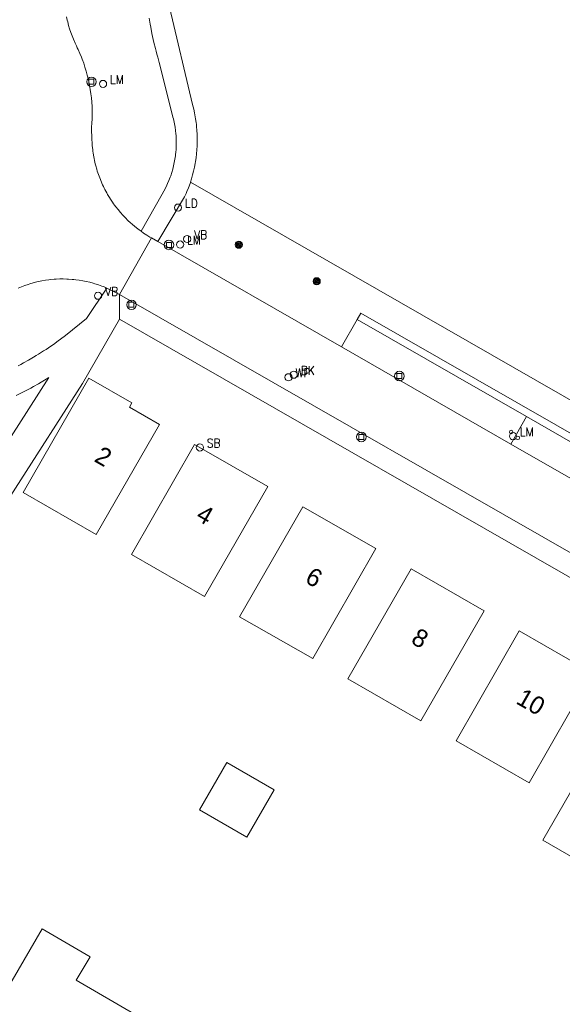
# Model space of a CAD drawing. Header units: metres. Extents: x 138165 to 154469, y 480134 to 494189.
# Tile 677 of 1056: x 146646 to 146683, y 487878 to 487947. Entities that reach past the tile are written whole.
import ezdxf

# ---------------------------------------------------------------- set-up
doc = ezdxf.new("R2010")
doc.units = ezdxf.units.M
doc.header["$LTSCALE"] = 0.001
doc.header["$MEASUREMENT"] = 0
for name, color, linetype, lineweight in [('TOP-L-topo objecten punt', 7, 'Continuous', 0), ('TOP-L-topo objecten vlak', 7, 'Continuous', 0), ('TOP-T-topo huisnummering naamgeving', 7, 'Continuous', 0)]:
    doc.layers.add(name, color=color, linetype=linetype, lineweight=lineweight)
doc.styles.add('Style-INTL_ISO', font='INTL_ISO.shx')
doc.styles.add('Style-STANDARD', font='STANDARD.shx')

# ---------------------------------------------------------------- blocks, each defined once
blk = doc.blocks.new('24')
at = {"layer": 'TOP-L-topo objecten punt', "color": 7, "linetype": 'Continuous', "lineweight": 0}
for radius in [0.025, 0.0182, 0.0115, 0.005]:
    blk.add_circle((0, 0), radius, dxfattribs=at)
blk = doc.blocks.new('72')
at = {"layer": 'TOP-L-topo objecten punt', "color": 7, "linetype": 'Continuous', "lineweight": 0}
blk.add_circle((0, 0), 0.025, dxfattribs=at)
at = {"layer": 'TOP-L-topo objecten punt', "color": 7, "linetype": 'Continuous', "lineweight": 0, "style": 'Style-STANDARD'}
blk.add_text('BK', height=0.06, dxfattribs=at).set_placement((0.0483, 0))
blk = doc.blocks.new('39')
at = {"layer": 'TOP-L-topo objecten punt', "color": 7, "linetype": 'Continuous', "lineweight": 0}
for p, q in [((0.0175, 0.0175), (-0.0175, 0.0175)), ((-0.0175, 0.0175), (-0.0175, -0.0175)), ((0.0175, 0.0175), (0.0175, -0.0175)), ((0.0175, -0.0175), (-0.0175, -0.0175))]:
    blk.add_line(p, q, dxfattribs=at)
blk.add_circle((0, 0), 0.0332, dxfattribs=at)
blk = doc.blocks.new('73')
at = {"layer": 'TOP-L-topo objecten punt', "color": 7, "linetype": 'Continuous', "lineweight": 0}
blk.add_circle((0, 0), 0.025, dxfattribs=at)
at = {"layer": 'TOP-L-topo objecten punt', "color": 7, "linetype": 'Continuous', "lineweight": 0, "style": 'Style-STANDARD'}
blk.add_text('WP', height=0.06, dxfattribs=at).set_placement((0.0483, 0))
blk = doc.blocks.new('121')
at = {"layer": 'TOP-L-topo objecten punt', "color": 7, "linetype": 'Continuous', "lineweight": 0}
blk.add_circle((0, 0), 0.025, dxfattribs=at)
at = {"layer": 'TOP-L-topo objecten punt', "color": 7, "linetype": 'Continuous', "lineweight": 0, "style": 'Style-STANDARD'}
blk.add_text('LD', height=0.06, dxfattribs=at).set_placement((0.0483, 0))
blk = doc.blocks.new('16')
at = {"layer": 'TOP-L-topo objecten punt', "color": 7, "linetype": 'Continuous', "lineweight": 0}
blk.add_circle((0, 0), 0.025, dxfattribs=at)
at = {"layer": 'TOP-L-topo objecten punt', "color": 7, "linetype": 'Continuous', "lineweight": 0, "style": 'Style-STANDARD'}
blk.add_text('LM', height=0.06, dxfattribs=at).set_placement((0.0483, 0))
blk = doc.blocks.new('10')
at = {"layer": 'TOP-L-topo objecten punt', "linetype": 'Continuous', "lineweight": 0}
blk.add_circle((0, 0), 0.0125, dxfattribs=at)
blk = doc.blocks.new('175')
at = {"layer": 'TOP-L-topo objecten punt', "color": 7, "linetype": 'Continuous', "lineweight": 0}
blk.add_circle((0, 0), 0.025, dxfattribs=at)
at = {"layer": 'TOP-L-topo objecten punt', "color": 7, "linetype": 'Continuous', "lineweight": 0, "style": 'Style-STANDARD'}
blk.add_text('SB', height=0.06, dxfattribs=at).set_placement((0.0483, 0))
blk = doc.blocks.new('14')
at = {"layer": 'TOP-L-topo objecten punt', "color": 7, "linetype": 'Continuous', "lineweight": 0}
blk.add_circle((0, 0), 0.025, dxfattribs=at)
at = {"layer": 'TOP-L-topo objecten punt', "color": 7, "linetype": 'Continuous', "lineweight": 0, "style": 'Style-STANDARD'}
blk.add_text('VB', height=0.06, dxfattribs=at).set_placement((0.0483, 0))

msp = doc.modelspace()

# ---------------------------------------------------------------- linework, layer by layer
at = {"layer": 'TOP-L-topo objecten vlak', "flags": 128}
for points in [[(146657.591, 487935.653), (146657.672, 487935.906), (146657.747, 487936.168), (146657.815, 487936.432), (146657.875, 487936.698), (146657.927, 487936.966), (146657.95, 487937.1), (146657.991, 487937.37), (146658.023, 487937.64), (146658.048, 487937.912), (146658.064, 487938.184), (146658.073, 487938.457), (146658.073, 487938.73), (146658.066, 487939.002), (146658.05, 487939.274), (146658.027, 487939.546), (146658.012, 487939.682), (146657.995, 487939.817), (146657.956, 487940.087), (146657.933, 487940.221), (146657.882, 487940.489), (146657.823, 487940.755), (146657.741, 487941.075), (146656.136, 487947.862)], [(146654.153, 487932.237), (146654.022, 487932.333), (146653.92, 487932.41), (146653.72, 487932.57), (146653.525, 487932.735), (146653.429, 487932.82), (146653.242, 487932.995), (146653.06, 487933.176), (146652.885, 487933.361), (146652.714, 487933.553), (146652.551, 487933.749), (146652.393, 487933.951), (146652.316, 487934.054), (146652.241, 487934.158), (146652.168, 487934.263), (146652.027, 487934.476), (146651.958, 487934.584), (146651.827, 487934.804), (146651.764, 487934.915), (146651.643, 487935.141), (146651.585, 487935.255), (146651.529, 487935.37), (146651.475, 487935.486), (146651.423, 487935.603), (146651.323, 487935.839), (146651.276, 487935.958), (146651.188, 487936.198), (146651.108, 487936.441), (146651.07, 487936.564), (146651.001, 487936.81), (146650.97, 487936.934), (146650.912, 487937.184), (146650.886, 487937.309), (146650.862, 487937.435), (146650.821, 487937.688), (146650.803, 487937.814), (146650.787, 487937.941), (146650.761, 487938.196), (146650.743, 487938.451), (146650.737, 487938.579), (146650.711, 487939.486), (146650.733, 487939.778), (146650.747, 487940.07), (146650.751, 487940.216), (146650.753, 487940.363), (146650.751, 487940.655), (146650.747, 487940.802), (146650.741, 487940.948), (146650.723, 487941.24), (146650.697, 487941.532), (146650.663, 487941.822), (146650.621, 487942.112), (146650.571, 487942.4), (146650.544, 487942.544), (146650.514, 487942.687), (146650.448, 487942.973), (146650.413, 487943.114), (146650.336, 487943.397), (146650.294, 487943.537), (146650.251, 487943.677), (146650.159, 487943.955), (146650.059, 487944.23), (146650.006, 487944.366), (146649.895, 487944.637), (146649.776, 487944.905), (146649.714, 487945.037), (146649.65, 487945.169), (146649.56, 487945.348), (146649.44, 487945.631), (146649.347, 487945.865), (146649.261, 487946.101), (146649.182, 487946.341), (146649.111, 487946.582), (146649.048, 487946.826), (146649.019, 487946.949), (146648.968, 487947.195)], [(146654.726, 487947.089), (146654.795, 487946.666), (146654.833, 487946.455), (146654.914, 487946.035), (146655.003, 487945.615), (146655.05, 487945.406), (146655.151, 487944.99), (146655.204, 487944.782), (146655.259, 487944.575), (146655.316, 487944.369), (146655.42, 487944.011), (146656.346, 487940.309), (146656.377, 487940.195), (146656.406, 487940.08), (146656.459, 487939.849), (146656.482, 487939.733), (146656.523, 487939.5), (146656.556, 487939.266), (146656.58, 487939.03), (146656.59, 487938.912), (146656.603, 487938.676), (146656.608, 487938.439), (146656.605, 487938.203), (146656.594, 487937.966), (146656.575, 487937.73), (146656.562, 487937.612), (146656.547, 487937.495), (146656.513, 487937.261), (146656.47, 487937.028), (146656.419, 487936.797), (146656.391, 487936.682), (146656.361, 487936.568), (146656.294, 487936.34), (146656.221, 487936.115), (146656.181, 487936.004), (146656.096, 487935.783), (146656.003, 487935.565), (146655.954, 487935.457), (146655.851, 487935.245), (146655.74, 487935.035), (146655.616, 487934.819), (146654.153, 487932.237)], [(146655.312, 487931.525), (146657.181, 487934.635), (146657.294, 487934.883), (146657.348, 487935.008), (146657.45, 487935.261), (146657.498, 487935.389), (146657.589, 487935.646), (146657.591, 487935.653)], [(146741.623, 487887.436), (146657.591, 487935.653)], [(146654.153, 487932.237), (146654.335, 487932.11), (146654.55, 487931.97), (146654.768, 487931.837), (146654.879, 487931.773)], [(146654.879, 487931.773), (146652.656, 487927.83)], [(146654.879, 487931.773), (146655.312, 487931.525)], [(146668.112, 487924.197), (146655.312, 487931.525)], [(146645.592, 487928.271), (146645.706, 487928.32), (146645.821, 487928.367), (146646.054, 487928.456), (146646.289, 487928.537), (146646.408, 487928.574), (146646.646, 487928.644), (146646.887, 487928.706), (146647.13, 487928.76), (146647.252, 487928.784), (146647.497, 487928.827), (146647.744, 487928.861), (146647.867, 487928.875), (146648.115, 487928.898), (146648.239, 487928.906), (146648.488, 487928.917), (146648.612, 487928.919), (146648.737, 487928.919), (146648.985, 487928.914), (146649.11, 487928.908), (146649.358, 487928.891), (146649.482, 487928.879), (146649.605, 487928.865), (146649.852, 487928.832), (146650.097, 487928.791), (146650.341, 487928.741), (146650.583, 487928.685), (146650.824, 487928.62), (146650.943, 487928.585), (146651.18, 487928.508), (146651.414, 487928.425), (146651.53, 487928.38), (146651.76, 487928.285)], [(146651.76, 487928.285), (146650.366, 487926.155), (146648.887, 487924.979), (146648.544, 487924.716), (146648.38, 487924.594), (146648.048, 487924.355), (146647.88, 487924.238), (146647.711, 487924.123), (146647.541, 487924.009), (146647.37, 487923.897), (146647.024, 487923.678), (146646.85, 487923.571), (146646.675, 487923.466), (146646.321, 487923.26), (146645.963, 487923.062), (146645.783, 487922.965), (146645.602, 487922.871)], [(146652.656, 487927.83), (146651.76, 487928.285)], [(146652.652, 487926.12), (146652.656, 487927.83)], [(146827.404, 487827.528), (146814.667, 487834.821), (146736.988, 487879.456), (146690.195, 487906.312), (146652.656, 487927.83)], [(146627.743, 487886.638), (146645.419, 487914.33), (146650.066, 487921.633), (146652.652, 487926.12)], [(146652.652, 487926.12), (146688.932, 487905.309), (146736.259, 487878.115)], [(146669.205, 487926.103), (146668.112, 487924.197)], [(146696.372, 487910.508), (146696.611, 487910.958), (146669.451, 487926.542), (146669.205, 487926.103)], [(146669.205, 487926.103), (146680.995, 487919.321)], [(146679.905, 487917.409), (146668.112, 487924.197)], [(146645.462, 487920.789), (146645.742, 487920.926), (146646.111, 487921.115), (146646.477, 487921.311), (146646.658, 487921.411), (146647.018, 487921.618), (146647.196, 487921.723), (146647.55, 487921.94), (146647.725, 487922.051), (146622.926, 487883.178)], [(146650.522, 487922.004), (146645.947, 487914.038), (146651.036, 487911.112), (146655.438, 487918.778), (146653.349, 487919.978), (146653.523, 487920.281), (146650.522, 487922.004)], [(146680.995, 487919.321), (146679.905, 487917.409)], [(146685.15, 487916.931), (146680.995, 487919.321)], [(146662.974, 487914.449), (146657.884, 487917.373), (146653.481, 487909.707), (146658.57, 487906.784), (146662.974, 487914.449)], [(146684.081, 487915.02), (146679.905, 487917.409)], [(146665.419, 487913.044), (146661.016, 487905.379), (146666.106, 487902.455), (146670.509, 487910.12), (146665.419, 487913.044)], [(146678.045, 487905.792), (146672.955, 487908.716), (146668.551, 487901.05), (146673.641, 487898.126), (146678.045, 487905.792)], [(146680.49, 487904.387), (146676.087, 487896.722), (146681.176, 487893.798), (146685.58, 487901.463), (146680.49, 487904.387)], [(146694.912, 487894.602), (146692.467, 487896.007), (146693.115, 487897.134), (146688.025, 487900.058), (146683.622, 487892.393), (146682.127, 487889.792), (146689.662, 487885.463), (146691.157, 487888.065)], [(146660.123, 487895.211), (146658.23, 487891.916), (146661.525, 487890.023), (146663.418, 487893.318), (146660.123, 487895.211)], [(146650.602, 487881.681), (146647.268, 487883.626), (146643.49, 487877.147), (146645.829, 487875.783), (146646.071, 487874.863), (146643.136, 487869.829), (146650.755, 487865.386), (146656.85, 487875.839), (146649.645, 487880.04), (146650.602, 487881.681)]]:
    msp.add_lwpolyline(points, dxfattribs=at)

# ---------------------------------------------------------------- block references
at = {"layer": 'TOP-L-topo objecten punt', "xscale": 10, "yscale": 10, "zscale": 10}
for name, p in [('39', (146650.701, 487942.658)), ('16', (146651.507, 487942.51)), ('121', (146656.728, 487933.89)), ('14', (146657.368, 487931.702)), ('39', (146656.097, 487931.288)), ('16', (146656.875, 487931.313)), ('24', (146660.959, 487931.303)), ('24', (146666.388, 487928.754)), ('14', (146651.159, 487927.748)), ('39', (146653.488, 487927.117)), ('73', (146664.424, 487922.065)), ('72', (146664.787, 487922.243)), ('39', (146672.143, 487922.151)), ('16', (146680.055, 487917.958)), ('175', (146658.253, 487917.175)), ('39', (146669.497, 487917.905)), ('10', (146679.93, 487918.25)), ('10', (146680.387, 487917.842))]:
    msp.add_blockref(name, p, dxfattribs=at)

# ---------------------------------------------------------------- texts
at = {"layer": 'TOP-T-topo huisnummering naamgeving', "style": 'Style-INTL_ISO'}
for s, p in [('2', (146650.824, 487916.239)), ('4', (146657.902, 487912.174)), ('6', (146665.494, 487907.812)), ('8', (146672.876, 487903.571)), ('10', (146680.194, 487899.367))]:
    msp.add_text(s, height=1.25, rotation=330.2, dxfattribs=at).set_placement(p)

doc.saveas('drawing.dxf')
